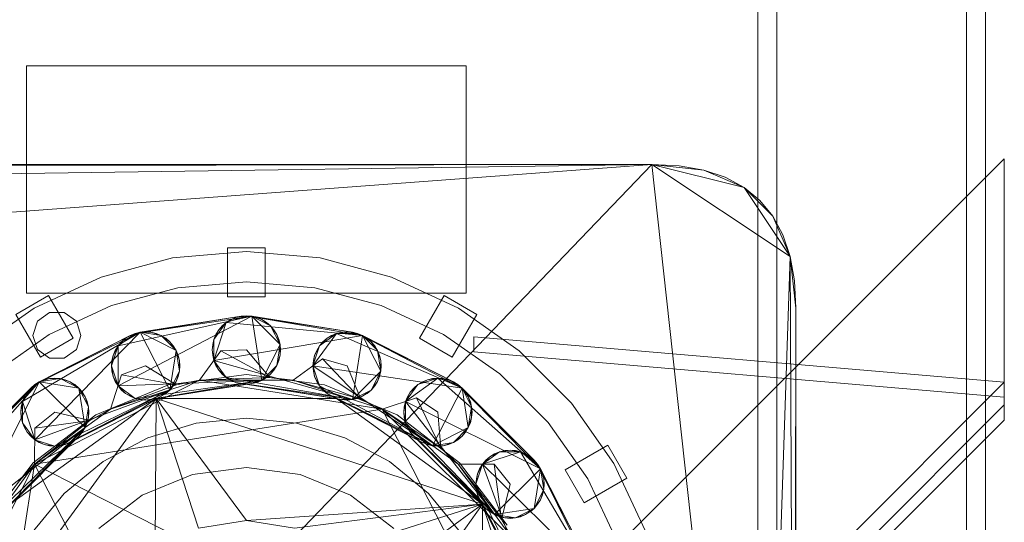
# Model space of a CAD drawing. Header units: millimetres. Extents: x -2233 to 61924, y -68080 to 6847.
# Tile 1003 of 1022: x 59951 to 60211, y 2247 to 2380. Entities that reach past the tile are written whole.
import ezdxf

# ---------------------------------------------------------------- set-up
doc = ezdxf.new("R2010")
doc.units = ezdxf.units.MM
doc.layers.add('lateral_secador', color=7, linetype='Continuous', lineweight=0)

msp = doc.modelspace()

# ---------------------------------------------------------------- linework, layer by layer
at = {"layer": 'lateral_secador'}
for p, q in [((60146.134, 2556.5), (60146.134, 20)), ((60151.134, 20), (60151.134, 2556.5)), ((60201.134, 2556.5), (60201.134, 20)), ((60206.134, 20), (60206.134, 2556.5)), ((59953.134, 2367.5), (60069.134, 2367.5)), ((59953.134, 2367.5), (59953.134, 2307.5)), ((60069.134, 2307.5), (60069.134, 2367.5)), ((59869.554, 2322.88), (60118.134, 2341.5)), ((59872.214, 2085.18), (60118.134, 2341.5)), ((59884.753, 2338.08), (60118.134, 2341.5)), ((59896.913, 2341.12), (60118.134, 2341.5)), ((60118.134, 2341.5), (59904.134, 2341.5)), ((59971.134, 2103), (60211.134, 2343)), ((60118.134, 2341.5), (60131.814, 2339.98)), ((60125.355, 2341.12), (60118.134, 2341.5)), ((60118.134, 2341.5), (60142.454, 2335.42)), ((60118.134, 2341.5), (60154.614, 2317.18)), ((60118.134, 2341.5), (60146.634, 2081)), ((60131.814, 2339.98), (60125.355, 2341.12)), ((60211.134, 2343), (60211.134, 2274)), ((60131.814, 2339.98), (60142.454, 2335.42)), ((60137.515, 2338.08), (60131.814, 2339.98)), ((60142.454, 2335.42), (60137.515, 2338.08)), ((60142.454, 2335.42), (60150.054, 2327.82)), ((60146.634, 2332), (60142.454, 2335.42)), ((60142.454, 2335.42), (60154.614, 2317.18)), ((60150.054, 2327.82), (60146.634, 2332)), ((60150.054, 2327.82), (60154.614, 2317.18)), ((60152.714, 2322.88), (60150.054, 2327.82)), ((60154.614, 2317.18), (60152.714, 2322.88)), ((60011.134, 2318.5), (59991.685, 2316.798)), ((60006.134, 2306.5), (60006.134, 2319.5)), ((60016.134, 2319.5), (60006.134, 2319.5)), ((60030.582, 2316.798), (60011.134, 2318.5)), ((60016.134, 2306.5), (60016.134, 2319.5)), ((59991.685, 2316.798), (59972.828, 2311.746)), ((60049.44, 2311.746), (60030.582, 2316.798)), ((60154.614, 2317.18), (60146.634, 2081)), ((60154.614, 2317.18), (60156.134, 2303.5)), ((60155.753, 2310.72), (60154.614, 2317.18)), ((60154.614, 2317.18), (60155.753, 2102.28)), ((59972.828, 2311.746), (59955.134, 2303.495)), ((60011.134, 2310.5), (59993.074, 2308.92)), ((60029.193, 2308.92), (60011.134, 2310.5)), ((60067.134, 2303.495), (60049.44, 2311.746)), ((60156.134, 2303.5), (60155.753, 2310.72)), ((59953.134, 2307.5), (60069.134, 2307.5)), ((59993.074, 2308.92), (59975.564, 2304.228)), ((60046.704, 2304.228), (60029.193, 2308.92)), ((59958.964, 2306.861), (59950.304, 2301.861)), ((59965.464, 2295.603), (59958.964, 2306.861)), ((60006.134, 2306.5), (60016.134, 2306.5)), ((60056.804, 2295.603), (60063.304, 2306.861)), ((60071.964, 2301.861), (60063.304, 2306.861)), ((59955.134, 2303.495), (59939.142, 2292.297)), ((59959.172, 2302.389), (59955.997, 2300.082)), ((59975.564, 2304.228), (59959.134, 2296.567)), ((59963.096, 2302.389), (59959.172, 2302.389)), ((59966.271, 2300.082), (59963.096, 2302.389)), ((60063.134, 2296.567), (60046.704, 2304.228)), ((60083.126, 2292.297), (60067.134, 2303.495)), ((60156.134, 2303.5), (60155.753, 2102.28)), ((60156.134, 2109.5), (60156.134, 2303.5)), ((59956.804, 2290.603), (59950.304, 2301.861)), ((59955.997, 2300.082), (59954.784, 2296.35)), ((59967.484, 2296.35), (59966.271, 2300.082)), ((59977.276, 2293.581), (60012.542, 2301.389)), ((59977.276, 2283.001), (60012.542, 2301.389)), ((59981.776, 2296.85), (60009.726, 2301.389)), ((59981.776, 2296.85), (60012.542, 2301.389)), ((60009.726, 2301.389), (59983.151, 2297.18)), ((60002.575, 2295.281), (60005.843, 2299.781)), ((60002.575, 2289.719), (60005.843, 2299.781)), ((60003.853, 2297.79), (60005.843, 2299.781)), ((60005.843, 2299.781), (60004.771, 2298.864)), ((60005.843, 2299.781), (60011.134, 2301.5)), ((60005.843, 2299.781), (60008.353, 2301.06)), ((60007.048, 2300.519), (60005.843, 2299.781)), ((60005.843, 2299.781), (60041.796, 2296.31)), ((60008.353, 2301.06), (60007.048, 2300.519)), ((60008.353, 2301.06), (60011.134, 2301.5)), ((60009.726, 2301.389), (60008.353, 2301.06)), ((60011.134, 2301.5), (60009.726, 2301.389)), ((60009.726, 2301.389), (60012.542, 2301.389)), ((60011.134, 2301.5), (60039.116, 2297.18)), ((60012.542, 2301.389), (60011.134, 2301.5)), ((60011.134, 2301.5), (60041.796, 2296.31)), ((60039.116, 2297.18), (60012.542, 2301.389)), ((60012.542, 2301.389), (60015.22, 2300.519)), ((60013.915, 2301.06), (60012.542, 2301.389)), ((60012.542, 2301.389), (60017.497, 2298.864)), ((60012.542, 2301.389), (60020.023, 2293.908)), ((60012.542, 2301.389), (60015.22, 2284.481)), ((60015.22, 2300.519), (60013.915, 2301.06)), ((60015.22, 2300.519), (60017.497, 2298.864)), ((60016.425, 2299.781), (60015.22, 2300.519)), ((60017.497, 2298.864), (60016.425, 2299.781)), ((60065.464, 2290.603), (60071.964, 2301.861)), ((59952.025, 2278.857), (59983.151, 2297.18)), ((59955.294, 2283.357), (59983.151, 2297.18)), ((59955.294, 2268.794), (59983.151, 2297.18)), ((59977.276, 2293.581), (59981.776, 2296.85)), ((59979.269, 2295.572), (59981.776, 2296.85)), ((59980.472, 2296.31), (59983.151, 2297.18)), ((59981.776, 2296.85), (59980.472, 2296.31)), ((59983.151, 2297.18), (59981.776, 2296.85)), ((59984.558, 2297.291), (59983.151, 2297.18)), ((59983.151, 2297.18), (59985.966, 2297.18)), ((59983.151, 2297.18), (59988.644, 2296.31)), ((59983.151, 2297.18), (59992.577, 2292.377)), ((59983.151, 2297.18), (59990.923, 2281.927)), ((59985.966, 2297.18), (59984.558, 2297.291)), ((59985.966, 2297.18), (59988.644, 2296.31)), ((59987.339, 2296.85), (59985.966, 2297.18)), ((59988.644, 2296.31), (59987.339, 2296.85)), ((60002.575, 2295.281), (60003.853, 2297.79)), ((60003.853, 2297.79), (60003.114, 2296.586)), ((60004.771, 2298.864), (60003.853, 2297.79)), ((60017.497, 2298.864), (60019.153, 2296.586)), ((60018.415, 2297.79), (60017.497, 2298.864)), ((60017.497, 2298.864), (60020.023, 2293.908)), ((60019.153, 2296.586), (60018.415, 2297.79)), ((60028.71, 2288.291), (60034.929, 2296.85)), ((60030.429, 2293.581), (60034.929, 2296.85)), ((60032.419, 2295.572), (60034.929, 2296.85)), ((60034.929, 2296.85), (60033.624, 2296.31)), ((60034.929, 2296.85), (60037.71, 2297.291)), ((60036.302, 2297.18), (60034.929, 2296.85)), ((60034.929, 2296.85), (60040.491, 2296.85)), ((60034.929, 2296.85), (60068.048, 2282.439)), ((60037.71, 2297.291), (60036.302, 2297.18)), ((60037.71, 2297.291), (60040.491, 2296.85)), ((60039.116, 2297.18), (60037.71, 2297.291)), ((60040.491, 2296.85), (60039.116, 2297.18)), ((60039.116, 2297.18), (60041.796, 2296.31)), ((60040.491, 2296.85), (60065.769, 2284.094)), ((60041.796, 2296.31), (60040.491, 2296.85)), ((60040.491, 2296.85), (60068.048, 2282.439)), ((59959.134, 2296.567), (59944.284, 2286.169)), ((59954.784, 2296.35), (59955.997, 2292.618)), ((59955.294, 2283.357), (59980.472, 2296.31)), ((59980.472, 2296.31), (59956.499, 2284.094)), ((59956.804, 2290.603), (59965.464, 2295.603)), ((59966.271, 2292.618), (59967.484, 2296.35)), ((59977.276, 2293.581), (59979.269, 2295.572)), ((59978.194, 2294.655), (59977.276, 2293.581)), ((59979.269, 2295.572), (59978.194, 2294.655)), ((59980.472, 2296.31), (59979.269, 2295.572)), ((59988.644, 2296.31), (59990.923, 2294.655)), ((59989.849, 2295.572), (59988.644, 2296.31)), ((59988.644, 2296.31), (59992.577, 2292.377)), ((59990.923, 2294.655), (59989.849, 2295.572)), ((59990.923, 2294.655), (59992.577, 2292.377)), ((59991.839, 2293.581), (59990.923, 2294.655)), ((60002.134, 2292.5), (60002.575, 2295.281)), ((60002.575, 2295.281), (60002.245, 2293.908)), ((60003.114, 2296.586), (60002.575, 2295.281)), ((60002.575, 2289.719), (60041.796, 2296.31)), ((60002.575, 2289.719), (60002.575, 2295.281)), ((60019.153, 2296.586), (60020.023, 2293.908)), ((60019.692, 2295.281), (60019.153, 2296.586)), ((60020.023, 2293.908), (60019.692, 2295.281)), ((60030.429, 2293.581), (60032.419, 2295.572)), ((60031.345, 2294.655), (60030.429, 2293.581)), ((60032.419, 2295.572), (60031.345, 2294.655)), ((60033.624, 2296.31), (60032.419, 2295.572)), ((60041.796, 2296.31), (60039.116, 2279.402)), ((60065.769, 2284.094), (60041.796, 2296.31)), ((60041.796, 2296.31), (60044.073, 2294.655)), ((60042.999, 2295.572), (60041.796, 2296.31)), ((60041.796, 2296.31), (60045.728, 2292.377)), ((60041.796, 2296.31), (60046.599, 2286.883)), ((60044.073, 2294.655), (60042.999, 2295.572)), ((60044.073, 2294.655), (60045.728, 2292.377)), ((60044.991, 2293.581), (60044.073, 2294.655)), ((60056.804, 2295.603), (60065.464, 2290.603)), ((60077.984, 2286.169), (60063.134, 2296.567)), ((60071.134, 2296), (60211.134, 2284)), ((60071.134, 2292), (60071.134, 2296)), ((59955.997, 2292.618), (59959.172, 2290.311)), ((59963.096, 2290.311), (59966.271, 2292.618)), ((59975.558, 2288.291), (59977.276, 2293.581)), ((59975.999, 2291.072), (59977.276, 2293.581)), ((59976.54, 2292.377), (59975.999, 2291.072)), ((59977.276, 2293.581), (59976.54, 2292.377)), ((59977.276, 2283.001), (59977.276, 2293.581)), ((59992.577, 2292.377), (59990.923, 2281.927)), ((59992.577, 2292.377), (59991.839, 2293.581)), ((59992.577, 2292.377), (59993.448, 2289.699)), ((59993.118, 2291.072), (59992.577, 2292.377)), ((59992.577, 2292.377), (59993.448, 2286.883)), ((60004.386, 2292.235), (59998.776, 2284.527)), ((60002.245, 2293.908), (60002.134, 2292.5)), ((60002.575, 2289.719), (60002.134, 2292.5)), ((60002.134, 2292.5), (60002.245, 2291.092)), ((60011.134, 2292.5), (60004.386, 2292.235)), ((60004.386, 2292.235), (60017.333, 2285.256)), ((60017.333, 2285.256), (60011.134, 2292.5)), ((60020.023, 2293.908), (60015.22, 2284.481)), ((60020.023, 2293.908), (60019.153, 2288.414)), ((60020.023, 2293.908), (60020.023, 2291.092)), ((60020.134, 2292.5), (60020.023, 2293.908)), ((60020.023, 2291.092), (60020.134, 2292.5)), ((60028.71, 2288.291), (60030.429, 2293.581)), ((60029.15, 2291.072), (60030.429, 2293.581)), ((60029.691, 2292.377), (60029.15, 2291.072)), ((60030.429, 2293.581), (60029.691, 2292.377)), ((60045.728, 2292.377), (60044.991, 2293.581)), ((60045.728, 2292.377), (60046.599, 2289.699)), ((60046.269, 2291.072), (60045.728, 2292.377)), ((60045.728, 2292.377), (60046.599, 2286.883)), ((60071.134, 2292), (60211.134, 2280)), ((60096.931, 2278.492), (60083.126, 2292.297)), ((59959.172, 2290.311), (59963.096, 2290.311)), ((59975.558, 2288.291), (59975.999, 2291.072)), ((59975.669, 2289.699), (59975.558, 2288.291)), ((59975.999, 2291.072), (59975.669, 2289.699)), ((59993.448, 2289.699), (59993.118, 2291.072)), ((59993.448, 2289.699), (59993.448, 2286.883)), ((59993.558, 2288.291), (59993.448, 2289.699)), ((60002.245, 2291.092), (60002.575, 2289.719)), ((60003.853, 2287.21), (60002.575, 2289.719)), ((60002.575, 2289.719), (60003.114, 2288.414)), ((60005.843, 2285.219), (60002.575, 2289.719)), ((60039.116, 2279.402), (60002.575, 2289.719)), ((60020.023, 2291.092), (60019.153, 2288.414)), ((60019.153, 2288.414), (60019.692, 2289.719)), ((60019.692, 2289.719), (60020.023, 2291.092)), ((60031.21, 2290.124), (60023.491, 2284.527)), ((60028.71, 2288.291), (60029.15, 2291.072)), ((60028.819, 2289.699), (60028.71, 2288.291)), ((60029.15, 2291.072), (60028.819, 2289.699)), ((60031.21, 2290.124), (60041.366, 2279.487)), ((60037.71, 2288.291), (60031.21, 2290.124)), ((60046.599, 2289.699), (60046.269, 2291.072)), ((60046.599, 2289.699), (60046.599, 2286.883)), ((60046.71, 2288.291), (60046.599, 2289.699)), ((59975.999, 2285.51), (59975.558, 2288.291)), ((59975.558, 2288.291), (59975.669, 2286.883)), ((59977.276, 2283.001), (59975.558, 2288.291)), ((59975.669, 2286.883), (59975.999, 2285.51)), ((59984.558, 2288.291), (59978.224, 2285.954)), ((59992.692, 2283.317), (59984.558, 2288.291)), ((59993.448, 2286.883), (59990.923, 2281.927)), ((59993.448, 2286.883), (59992.577, 2284.205)), ((59993.118, 2285.51), (59993.448, 2286.883)), ((59993.448, 2286.883), (59993.558, 2288.291)), ((60003.114, 2288.414), (60003.853, 2287.21)), ((60005.843, 2285.219), (60003.853, 2287.21)), ((60003.853, 2287.21), (60004.771, 2286.136)), ((60019.153, 2288.414), (60015.22, 2284.481)), ((60019.153, 2288.414), (60017.497, 2286.136)), ((60017.497, 2286.136), (60018.415, 2287.21)), ((60018.415, 2287.21), (60019.153, 2288.414)), ((60029.15, 2285.51), (60028.71, 2288.291)), ((60028.71, 2288.291), (60028.819, 2286.883)), ((60030.429, 2283.001), (60028.71, 2288.291)), ((60060.276, 2267.186), (60028.71, 2288.291)), ((60028.71, 2288.291), (60068.048, 2282.439)), ((60028.819, 2286.883), (60029.15, 2285.51)), ((60041.366, 2279.487), (60037.71, 2288.291)), ((60046.599, 2286.883), (60039.116, 2279.402)), ((60046.599, 2286.883), (60044.073, 2281.927)), ((60046.599, 2286.883), (60045.728, 2284.205)), ((60046.269, 2285.51), (60046.599, 2286.883)), ((60046.599, 2286.883), (60046.71, 2288.291)), ((59932.558, 2257.05), (59956.499, 2284.094)), ((59934.276, 2262.34), (59956.499, 2284.094)), ((59938.776, 2248.49), (59956.499, 2284.094)), ((59954.22, 2282.439), (59956.499, 2284.094)), ((59955.273, 2262.361), (59998.776, 2284.527)), ((59956.499, 2284.094), (59955.294, 2283.357)), ((59956.499, 2284.094), (59959.177, 2284.965)), ((59956.499, 2284.094), (59961.991, 2284.965)), ((59957.804, 2284.635), (59956.499, 2284.094)), ((59956.499, 2284.094), (59966.948, 2282.439)), ((59956.499, 2284.094), (59968.603, 2271.99)), ((59959.177, 2284.965), (59957.804, 2284.635)), ((59960.585, 2285.075), (59959.177, 2284.965)), ((59959.177, 2284.965), (59961.991, 2284.965)), ((59961.991, 2284.965), (59960.585, 2285.075)), ((59961.991, 2284.965), (59964.671, 2284.094)), ((59963.366, 2284.635), (59961.991, 2284.965)), ((59961.991, 2284.965), (59966.948, 2282.439)), ((59964.671, 2284.094), (59963.366, 2284.635)), ((59964.671, 2284.094), (59966.948, 2282.439)), ((59965.874, 2283.357), (59964.671, 2284.094)), ((60211.134, 2284), (59971.134, 2044)), ((59978.224, 2285.954), (59975.269, 2276.889)), ((59975.269, 2276.889), (59998.776, 2284.527)), ((59977.276, 2283.001), (59975.999, 2285.51)), ((59975.999, 2285.51), (59976.54, 2284.205)), ((59976.54, 2284.205), (59977.276, 2283.001)), ((60015.22, 2284.481), (59977.276, 2283.001)), ((59978.224, 2285.954), (59992.692, 2283.317)), ((60015.22, 2284.481), (59981.776, 2279.731)), ((60015.22, 2284.481), (59984.558, 2279.291)), ((60011.134, 2286), (59990.558, 2283.291)), ((59992.577, 2284.205), (59990.923, 2281.927)), ((59991.839, 2283.001), (59992.577, 2284.205)), ((59992.577, 2284.205), (59993.118, 2285.51)), ((59998.776, 2284.527), (59992.692, 2283.317)), ((59998.776, 2284.527), (60017.333, 2285.256)), ((59998.776, 2284.527), (60023.491, 2284.527)), ((59998.776, 2284.527), (60046.999, 2276.889)), ((60004.771, 2286.136), (60005.843, 2285.219)), ((60008.353, 2283.94), (60005.843, 2285.219)), ((60005.843, 2285.219), (60007.048, 2284.481)), ((60039.116, 2279.402), (60005.843, 2285.219)), ((60007.048, 2284.481), (60008.353, 2283.94)), ((60036.302, 2279.402), (60008.353, 2283.94)), ((60008.353, 2283.94), (60009.726, 2283.611)), ((60039.116, 2279.402), (60008.353, 2283.94)), ((60031.71, 2283.291), (60011.134, 2286)), ((60015.22, 2284.481), (60012.542, 2283.611)), ((60012.542, 2283.611), (60013.915, 2283.94)), ((60013.915, 2283.94), (60015.22, 2284.481)), ((60017.497, 2286.136), (60015.22, 2284.481)), ((60015.22, 2284.481), (60016.425, 2285.219)), ((60016.425, 2285.219), (60017.497, 2286.136)), ((60023.491, 2284.527), (60017.333, 2285.256)), ((60023.491, 2284.527), (60041.366, 2279.487)), ((60023.491, 2284.527), (60046.999, 2276.889)), ((60030.429, 2283.001), (60029.15, 2285.51)), ((60029.15, 2285.51), (60029.691, 2284.205)), ((60029.691, 2284.205), (60030.429, 2283.001)), ((60045.728, 2284.205), (60044.073, 2281.927)), ((60044.991, 2283.001), (60045.728, 2284.205)), ((60045.728, 2284.205), (60046.269, 2285.51)), ((60053.124, 2278.857), (60061.683, 2285.075)), ((60056.394, 2283.357), (60061.683, 2285.075)), ((60056.394, 2283.357), (60058.901, 2284.635)), ((60057.597, 2284.094), (60056.394, 2283.357)), ((60058.901, 2284.635), (60057.597, 2284.094)), ((60058.901, 2284.635), (60061.683, 2285.075)), ((60060.276, 2284.965), (60058.901, 2284.635)), ((60061.683, 2285.075), (60060.276, 2284.965)), ((60061.683, 2285.075), (60064.464, 2284.635)), ((60063.091, 2284.965), (60061.683, 2285.075)), ((60061.683, 2285.075), (60066.974, 2283.357)), ((60061.683, 2285.075), (60088.728, 2261.135)), ((60064.464, 2284.635), (60063.091, 2284.965)), ((60064.464, 2284.635), (60066.974, 2283.357)), ((60065.769, 2284.094), (60064.464, 2284.635)), ((60066.974, 2283.357), (60065.769, 2284.094)), ((60065.769, 2284.094), (60068.048, 2282.439)), ((60090.802, 2273.35), (60077.984, 2286.169)), ((60211.134, 2278), (60211.134, 2284)), ((60211.134, 2284), (60211.134, 2280)), ((59934.276, 2262.34), (59954.22, 2282.439)), ((59954.22, 2282.439), (59935.194, 2263.414)), ((59952.025, 2278.857), (59955.294, 2283.357)), ((59952.025, 2278.857), (59953.304, 2281.365)), ((59953.304, 2281.365), (59952.566, 2280.161)), ((59953.304, 2281.365), (59955.294, 2283.357)), ((59954.22, 2282.439), (59953.304, 2281.365)), ((59955.294, 2283.357), (59954.22, 2282.439)), ((59990.923, 2281.927), (59955.294, 2268.794)), ((59990.923, 2281.927), (59960.585, 2267.075)), ((59990.923, 2281.927), (59963.366, 2267.516)), ((59966.948, 2282.439), (59965.874, 2283.357)), ((59966.948, 2282.439), (59968.603, 2280.161)), ((59967.866, 2281.365), (59966.948, 2282.439)), ((59966.948, 2282.439), (59969.474, 2277.483)), ((59966.948, 2282.439), (59968.603, 2271.99)), ((59968.603, 2280.161), (59967.866, 2281.365)), ((59990.558, 2283.291), (59971.384, 2275.349)), ((59975.269, 2276.889), (59992.692, 2283.317)), ((59979.269, 2281.01), (59977.276, 2283.001)), ((59977.276, 2283.001), (59978.194, 2281.927)), ((59981.776, 2279.731), (59977.276, 2283.001)), ((59978.194, 2281.927), (59979.269, 2281.01)), ((60012.542, 2283.611), (59984.558, 2279.291)), ((59985.966, 2279.402), (60012.542, 2283.611)), ((60011.134, 2283.5), (59987.339, 2279.731)), ((59990.923, 2281.927), (59988.644, 2280.272)), ((59989.849, 2281.01), (59990.923, 2281.927)), ((59990.923, 2281.927), (59991.839, 2283.001)), ((60009.726, 2283.611), (60036.302, 2279.402)), ((60034.929, 2279.731), (60011.134, 2283.5)), ((60032.419, 2281.01), (60030.429, 2283.001)), ((60030.429, 2283.001), (60031.345, 2281.927)), ((60060.276, 2267.186), (60030.429, 2283.001)), ((60031.345, 2281.927), (60032.419, 2281.01)), ((60050.884, 2275.349), (60031.71, 2283.291)), ((60044.073, 2281.927), (60039.116, 2279.402)), ((60044.073, 2281.927), (60041.796, 2280.272)), ((60042.999, 2281.01), (60044.073, 2281.927)), ((60044.073, 2281.927), (60044.991, 2283.001)), ((60053.124, 2278.857), (60056.394, 2283.357)), ((60053.124, 2278.857), (60054.401, 2281.365)), ((60054.401, 2281.365), (60053.665, 2280.161)), ((60054.401, 2281.365), (60056.394, 2283.357)), ((60055.319, 2282.439), (60054.401, 2281.365)), ((60056.394, 2283.357), (60055.319, 2282.439)), ((60068.048, 2282.439), (60060.276, 2267.186)), ((60066.974, 2283.357), (60087.073, 2263.414)), ((60068.048, 2282.439), (60066.974, 2283.357)), ((60066.974, 2283.357), (60088.728, 2261.135)), ((60087.073, 2263.414), (60068.048, 2282.439)), ((60068.048, 2282.439), (60069.702, 2280.161)), ((60068.964, 2281.365), (60068.048, 2282.439)), ((60068.048, 2282.439), (60070.573, 2277.483)), ((60068.048, 2282.439), (60069.702, 2271.99)), ((60069.702, 2280.161), (60068.964, 2281.365)), ((59934.134, 2206.5), (59987.339, 2279.731)), ((59948.839, 2251.76), (59987.339, 2279.731)), ((59951.585, 2276.075), (59952.025, 2278.857)), ((59952.025, 2278.857), (59951.694, 2277.483)), ((59952.566, 2280.161), (59952.025, 2278.857)), ((59952.025, 2273.294), (59952.025, 2278.857)), ((59955.294, 2268.794), (59952.025, 2278.857)), ((59988.644, 2280.272), (59963.366, 2267.516)), ((59964.671, 2268.056), (59988.644, 2280.272)), ((59987.339, 2279.731), (59965.874, 2268.794)), ((59968.603, 2280.161), (59969.474, 2277.483)), ((59969.144, 2278.857), (59968.603, 2280.161)), ((59969.474, 2277.483), (59969.144, 2278.857)), ((59981.776, 2279.731), (59979.269, 2281.01)), ((59979.269, 2281.01), (59980.472, 2280.272)), ((59980.472, 2280.272), (59981.776, 2279.731)), ((59984.558, 2279.291), (59981.776, 2279.731)), ((59981.776, 2279.731), (59983.151, 2279.402)), ((59983.151, 2279.402), (59984.558, 2279.291)), ((59984.558, 2279.291), (59985.966, 2279.402)), ((59987.034, 2239.67), (59987.339, 2279.731)), ((59987.339, 2279.731), (60034.929, 2279.731)), ((59987.339, 2279.731), (60073.429, 2251.76)), ((59998.464, 2245.493), (59987.339, 2279.731)), ((60011.134, 2247.5), (59987.339, 2279.731)), ((59988.644, 2280.272), (59989.849, 2281.01)), ((60057.597, 2268.056), (60032.419, 2281.01)), ((60032.419, 2281.01), (60033.624, 2280.272)), ((60060.276, 2267.186), (60032.419, 2281.01)), ((60033.624, 2280.272), (60057.597, 2268.056)), ((60034.929, 2279.731), (60073.429, 2251.76)), ((60056.394, 2268.794), (60034.929, 2279.731)), ((60039.116, 2279.402), (60036.302, 2279.402)), ((60036.302, 2279.402), (60037.71, 2279.291)), ((60037.71, 2279.291), (60039.116, 2279.402)), ((60041.796, 2280.272), (60039.116, 2279.402)), ((60039.116, 2279.402), (60040.491, 2279.731)), ((60040.491, 2279.731), (60041.796, 2280.272)), ((60046.999, 2276.889), (60041.366, 2279.487)), ((60041.796, 2280.272), (60042.999, 2281.01)), ((60056.069, 2279.827), (60046.999, 2276.889)), ((60052.683, 2276.075), (60053.124, 2278.857)), ((60053.124, 2278.857), (60052.794, 2277.483)), ((60053.665, 2280.161), (60053.124, 2278.857)), ((60053.124, 2273.294), (60053.124, 2278.857)), ((60076.624, 2249.031), (60053.124, 2278.857)), ((60053.124, 2278.857), (60088.728, 2261.135)), ((60056.069, 2279.827), (60062.441, 2266.572)), ((60061.683, 2276.075), (60056.069, 2279.827)), ((60069.702, 2280.161), (60070.573, 2277.483)), ((60070.243, 2278.857), (60069.702, 2280.161)), ((60070.573, 2277.483), (60070.243, 2278.857)), ((59951.694, 2277.483), (59951.585, 2276.075)), ((59952.025, 2273.294), (59951.585, 2276.075)), ((59951.585, 2276.075), (59951.694, 2274.667)), ((59955.273, 2262.361), (59975.269, 2276.889)), ((59955.273, 2262.361), (60046.999, 2276.889)), ((59960.585, 2276.075), (59955.282, 2271.895)), ((59969.857, 2273.859), (59960.585, 2276.075)), ((59969.474, 2277.483), (59968.603, 2271.99)), ((59969.474, 2277.483), (59969.474, 2274.667)), ((59969.585, 2276.075), (59969.474, 2277.483)), ((59969.474, 2274.667), (59969.585, 2276.075)), ((59975.269, 2276.889), (59969.857, 2273.859)), ((60211.134, 2278), (59971.134, 2038)), ((60046.999, 2276.889), (60062.441, 2266.572)), ((60046.999, 2276.889), (60066.995, 2262.361)), ((60046.999, 2276.889), (60081.523, 2242.365)), ((60046.999, 2276.889), (60089.161, 2194.142)), ((60052.794, 2277.483), (60052.683, 2276.075)), ((60053.124, 2273.294), (60052.683, 2276.075)), ((60052.683, 2276.075), (60052.794, 2274.667)), ((60062.441, 2266.572), (60061.683, 2276.075)), ((60070.573, 2277.483), (60069.702, 2271.99)), ((60070.573, 2277.483), (60070.573, 2274.667)), ((60070.683, 2276.075), (60070.573, 2277.483)), ((60070.573, 2274.667), (60070.683, 2276.075)), ((60108.129, 2262.5), (60096.931, 2278.492)), ((60211.134, 2274), (60211.134, 2278)), ((59951.694, 2274.667), (59952.025, 2273.294)), ((59971.384, 2275.349), (59954.919, 2262.715)), ((59955.273, 2262.361), (59969.857, 2273.859)), ((59955.282, 2271.895), (59969.857, 2273.859)), ((59969.474, 2274.667), (59968.603, 2271.99)), ((59969.144, 2273.294), (59969.474, 2274.667)), ((60211.134, 2274), (59971.134, 2034)), ((60011.134, 2274.5), (59997.868, 2273.193)), ((60024.4, 2273.193), (60011.134, 2274.5)), ((60067.349, 2262.715), (60050.884, 2275.349)), ((60052.794, 2274.667), (60053.124, 2273.294)), ((60070.573, 2274.667), (60069.702, 2271.99)), ((60070.243, 2273.294), (60070.573, 2274.667)), ((60101.201, 2258.5), (60090.802, 2273.35)), ((59968.603, 2271.99), (59938.776, 2248.49)), ((59968.603, 2271.99), (59944.339, 2248.49)), ((59968.603, 2271.99), (59946.849, 2249.768)), ((59953.304, 2270.785), (59952.025, 2273.294)), ((59952.025, 2273.294), (59952.566, 2271.99)), ((59955.294, 2268.794), (59952.025, 2273.294)), ((59952.566, 2271.99), (59953.304, 2270.785)), ((59955.294, 2268.794), (59953.304, 2270.785)), ((59953.304, 2270.785), (59954.22, 2269.711)), ((59955.282, 2271.895), (59955.273, 2262.361)), ((59968.603, 2271.99), (59966.948, 2269.711)), ((59966.948, 2269.711), (59967.866, 2270.785)), ((59967.866, 2270.785), (59968.603, 2271.99)), ((59968.603, 2271.99), (59969.144, 2273.294)), ((59997.868, 2273.193), (59985.111, 2269.324)), ((60037.156, 2269.324), (60024.4, 2273.193)), ((60054.401, 2270.785), (60053.124, 2273.294)), ((60053.124, 2273.294), (60053.665, 2271.99)), ((60076.624, 2249.031), (60053.124, 2273.294)), ((60053.665, 2271.99), (60054.401, 2270.785)), ((60074.345, 2250.686), (60054.401, 2270.785)), ((60054.401, 2270.785), (60055.319, 2269.711)), ((60076.624, 2249.031), (60054.401, 2270.785)), ((60069.702, 2271.99), (60060.276, 2267.186)), ((60069.702, 2271.99), (60065.769, 2268.056)), ((60069.702, 2271.99), (60068.048, 2269.711)), ((60068.048, 2269.711), (60068.964, 2270.785)), ((60068.964, 2270.785), (60069.702, 2271.99)), ((60069.702, 2271.99), (60070.243, 2273.294)), ((59966.948, 2269.711), (59946.849, 2249.768)), ((59947.923, 2250.686), (59966.948, 2269.711)), ((59965.874, 2268.794), (59948.839, 2251.76)), ((59954.22, 2269.711), (59955.294, 2268.794)), ((59957.804, 2267.516), (59955.294, 2268.794)), ((59955.294, 2268.794), (59956.499, 2268.056)), ((59960.585, 2267.075), (59955.294, 2268.794)), ((59985.111, 2269.324), (59973.355, 2263.04)), ((60048.913, 2263.04), (60037.156, 2269.324)), ((60055.319, 2269.711), (60074.345, 2250.686)), ((60073.429, 2251.76), (60056.394, 2268.794)), ((60068.048, 2269.711), (60065.769, 2268.056)), ((60065.769, 2268.056), (60066.974, 2268.794)), ((60066.974, 2268.794), (60068.048, 2269.711)), ((59956.499, 2268.056), (59957.804, 2267.516)), ((59960.585, 2267.075), (59957.804, 2267.516)), ((59957.804, 2267.516), (59959.177, 2267.186)), ((59959.177, 2267.186), (59960.585, 2267.075)), ((59963.366, 2267.516), (59960.585, 2267.075)), ((59960.585, 2267.075), (59961.991, 2267.186)), ((59961.991, 2267.186), (59963.366, 2267.516)), ((59963.366, 2267.516), (59964.671, 2268.056)), ((60060.276, 2267.186), (60057.597, 2268.056)), ((60057.597, 2268.056), (60058.901, 2267.516)), ((60058.901, 2267.516), (60060.276, 2267.186)), ((60065.769, 2268.056), (60060.276, 2267.186)), ((60063.091, 2267.186), (60060.276, 2267.186)), ((60060.276, 2267.186), (60061.683, 2267.075)), ((60061.683, 2267.075), (60063.091, 2267.186)), ((60066.995, 2262.361), (60062.441, 2266.572)), ((60065.769, 2268.056), (60063.091, 2267.186)), ((60063.091, 2267.186), (60064.464, 2267.516)), ((60064.464, 2267.516), (60065.769, 2268.056)), ((60073.429, 2262.34), (60077.929, 2265.609)), ((60073.429, 2262.34), (60083.491, 2265.609)), ((60075.419, 2264.331), (60077.929, 2265.609)), ((60077.929, 2265.609), (60076.624, 2265.069)), ((60077.929, 2265.609), (60080.71, 2266.05)), ((60079.302, 2265.939), (60077.929, 2265.609)), ((60077.929, 2265.609), (60083.491, 2265.609)), ((60080.71, 2266.05), (60079.302, 2265.939)), ((60080.71, 2266.05), (60083.491, 2265.609)), ((60082.116, 2265.939), (60080.71, 2266.05)), ((60083.491, 2265.609), (60082.116, 2265.939)), ((60083.491, 2265.609), (60085.999, 2264.331)), ((60084.796, 2265.069), (60083.491, 2265.609)), ((60083.491, 2265.609), (60087.991, 2262.34)), ((60083.491, 2265.609), (60101.814, 2234.483)), ((60095.236, 2260.83), (60106.495, 2267.33)), ((60111.495, 2258.67), (60106.495, 2267.33)), ((59973.355, 2263.04), (59963.051, 2254.583)), ((60059.217, 2254.583), (60048.913, 2263.04)), ((60073.429, 2262.34), (60075.419, 2264.331)), ((60074.345, 2263.414), (60073.429, 2262.34)), ((60075.419, 2264.331), (60074.345, 2263.414)), ((60076.624, 2265.069), (60075.419, 2264.331)), ((60085.999, 2264.331), (60084.796, 2265.069)), ((60085.999, 2264.331), (60087.991, 2262.34)), ((60087.073, 2263.414), (60085.999, 2264.331)), ((60087.991, 2262.34), (60087.073, 2263.414)), ((60087.073, 2263.414), (60088.728, 2261.135)), ((59933.107, 2218.858), (59955.273, 2262.361)), ((59940.745, 2242.365), (59955.273, 2262.361)), ((59940.745, 2170.635), (59955.273, 2262.361)), ((59954.919, 2262.715), (59942.285, 2246.25)), ((59955.273, 2262.361), (59951.062, 2257.806)), ((59955.273, 2262.361), (60089.161, 2194.142)), ((60023.491, 2128.473), (59955.273, 2262.361)), ((60011.134, 2261.5), (59996.899, 2259.626)), ((60025.369, 2259.626), (60011.134, 2261.5)), ((60066.995, 2262.361), (60078.493, 2247.777)), ((60076.528, 2262.353), (60066.995, 2262.361)), ((60066.995, 2262.361), (60081.523, 2242.365)), ((60079.983, 2246.25), (60067.349, 2262.715)), ((60071.71, 2257.05), (60073.429, 2262.34)), ((60072.15, 2259.831), (60073.429, 2262.34)), ((60072.691, 2261.135), (60072.15, 2259.831)), ((60073.429, 2262.34), (60072.691, 2261.135)), ((60086.562, 2226.711), (60073.429, 2262.34)), ((60073.429, 2262.34), (60101.814, 2234.483)), ((60076.528, 2262.353), (60078.493, 2247.777)), ((60080.71, 2257.05), (60076.528, 2262.353)), ((60088.728, 2261.135), (60076.624, 2249.031)), ((60088.728, 2261.135), (60087.073, 2250.686)), ((60087.991, 2262.34), (60100.944, 2237.161)), ((60088.728, 2261.135), (60087.991, 2262.34)), ((60087.991, 2262.34), (60101.814, 2234.483)), ((60100.944, 2237.161), (60088.728, 2261.135)), ((60088.728, 2261.135), (60089.599, 2258.458)), ((60089.269, 2259.831), (60088.728, 2261.135)), ((60088.728, 2261.135), (60089.599, 2255.642)), ((60095.236, 2260.83), (60100.236, 2252.17)), ((60116.379, 2244.806), (60108.129, 2262.5)), ((59996.899, 2259.626), (59983.634, 2254.131)), ((60038.634, 2254.131), (60025.369, 2259.626)), ((60071.71, 2257.05), (60072.15, 2259.831)), ((60071.819, 2258.458), (60071.71, 2257.05)), ((60072.15, 2259.831), (60071.819, 2258.458)), ((60089.599, 2258.458), (60089.269, 2259.831)), ((60089.599, 2258.458), (60089.599, 2255.642)), ((60089.71, 2257.05), (60089.599, 2258.458)), ((60100.236, 2252.17), (60111.495, 2258.67)), ((60108.862, 2242.07), (60101.201, 2258.5)), ((60072.15, 2254.268), (60071.71, 2257.05)), ((60071.71, 2257.05), (60071.819, 2255.642)), ((60086.562, 2226.711), (60071.71, 2257.05)), ((60071.819, 2255.642), (60072.15, 2254.268)), ((60078.493, 2247.777), (60080.71, 2257.05)), ((60089.599, 2255.642), (60087.073, 2250.686)), ((60089.599, 2255.642), (60088.728, 2252.964)), ((60089.269, 2254.268), (60089.599, 2255.642)), ((60089.599, 2255.642), (60089.71, 2257.05)), ((59963.051, 2254.583), (59954.594, 2244.279)), ((59983.634, 2254.131), (59972.243, 2245.391)), ((60050.025, 2245.391), (60038.634, 2254.131)), ((60067.674, 2244.279), (60059.217, 2254.583)), ((60084.905, 2228.99), (60072.15, 2254.268)), ((60072.15, 2254.268), (60072.691, 2252.964)), ((60086.562, 2226.711), (60072.15, 2254.268)), ((60072.691, 2252.964), (60084.905, 2228.99)), ((60088.728, 2252.964), (60087.073, 2250.686)), ((60087.991, 2251.76), (60088.728, 2252.964)), ((60088.728, 2252.964), (60089.269, 2254.268)), ((60011.134, 2247.5), (60073.429, 2251.76)), ((60023.804, 2245.493), (60073.429, 2251.76)), ((60035.233, 2239.67), (60073.429, 2251.76)), ((60044.304, 2230.599), (60073.429, 2251.76)), ((60050.128, 2219.17), (60073.429, 2251.76)), ((60073.429, 2251.76), (60088.134, 2206.5)), ((60084.364, 2230.294), (60073.429, 2251.76)), ((60073.429, 2251.76), (60073.429, 2161.24)), ((60076.624, 2249.031), (60074.345, 2250.686)), ((60074.345, 2250.686), (60075.419, 2249.768)), ((60087.073, 2250.686), (60076.624, 2249.031)), ((60087.073, 2250.686), (60082.116, 2248.16)), ((60087.073, 2250.686), (60084.796, 2249.031)), ((60085.999, 2249.768), (60087.073, 2250.686)), ((60087.073, 2250.686), (60087.991, 2251.76)), ((59998.464, 2245.493), (60011.134, 2247.5)), ((60011.134, 2247.5), (60023.804, 2245.493)), ((60075.419, 2249.768), (60076.624, 2249.031)), ((60079.302, 2248.16), (60076.624, 2249.031)), ((60076.624, 2249.031), (60077.929, 2248.49)), ((60082.116, 2248.16), (60076.624, 2249.031)), ((60077.929, 2248.49), (60079.302, 2248.16)), ((60081.523, 2242.365), (60078.493, 2247.777)), ((60082.116, 2248.16), (60079.302, 2248.16)), ((60079.302, 2248.16), (60080.71, 2248.05)), ((60080.71, 2248.05), (60082.116, 2248.16)), ((60084.796, 2249.031), (60082.116, 2248.16)), ((60082.116, 2248.16), (60083.491, 2248.49)), ((60083.491, 2248.49), (60084.796, 2249.031)), ((60084.796, 2249.031), (60085.999, 2249.768))]:
    msp.add_line(p, q, dxfattribs=at)

doc.saveas('drawing.dxf')
